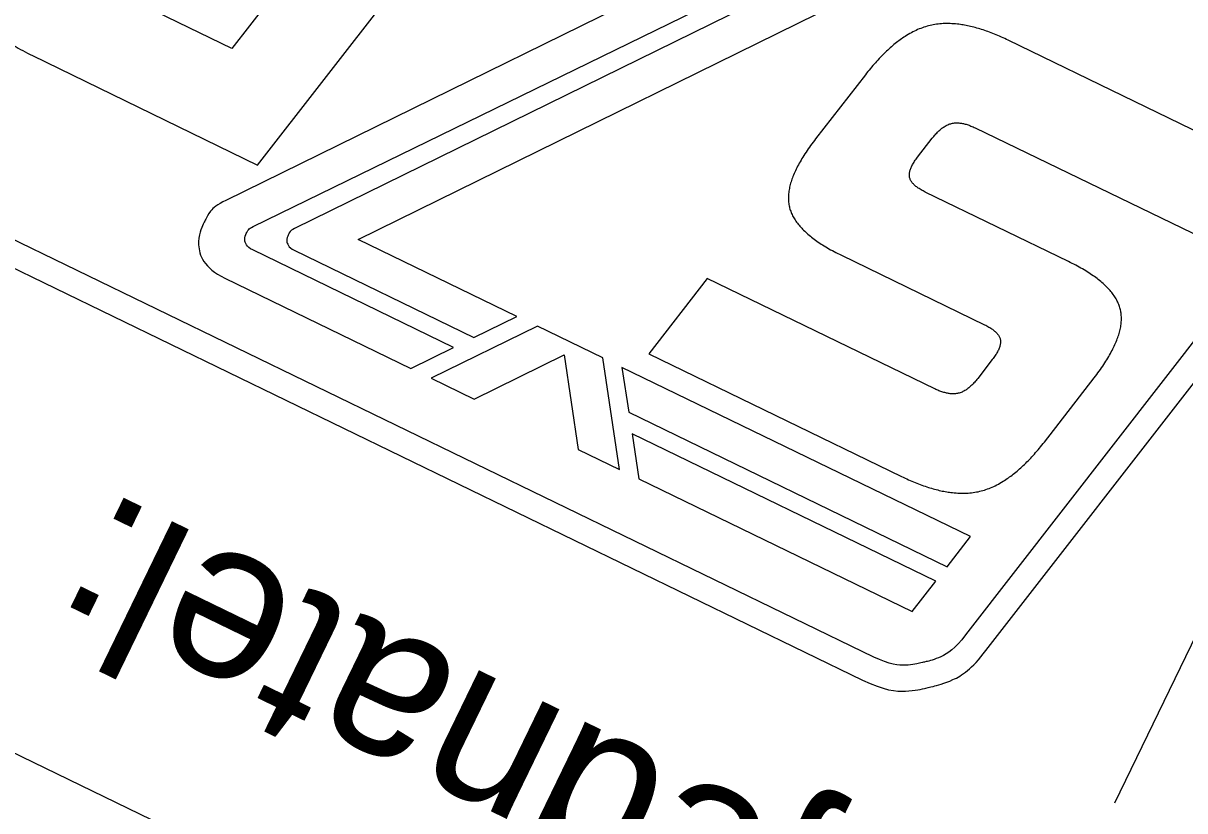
# Model space of a CAD drawing. Extents: x -762314 to -761449, y -993181 to -992589.
# Drawn here: x -762156.85 to -762149.52, y -992692.11 to -992687.14 of the extents above; entities that cross this region are included whole.
import ezdxf

# ---------------------------------------------------------------- set-up
doc = ezdxf.new("R2010")
doc.units = 0
for name, color, linetype in [('Rozpiska - logo SŽDC', 7, 'Continuous'), ('Rozpiska - netisknutelná čára', 7, 'Continuous'), ('Rozpiska - text nadpisů', 7, 'Continuous'), ('Rozpiska - čáry', 7, 'Continuous')]:
    doc.layers.add(name, color=color, linetype=linetype)

msp = doc.modelspace()

# ---------------------------------------------------------------- linework, layer by layer
at = {"layer": 'Rozpiska - logo SŽDC'}
for p, q in [((-762155.3973, -992688.424), (-762151.5144, -992686.5302)), ((-762151.2649, -992686.5353), (-762155.1362, -992688.438)), ((-762151.4807, -992691.1406), (-762160.4606, -992686.7835)), ((-762160.5314, -992686.9294), (-762151.5515, -992691.2865)), ((-762151.5334, -992687.4669), (-762151.8474, -992687.8712)), ((-762148.2372, -992687.5715), (-762150.9019, -992691.0007)), ((-762150.7734, -992691.099), (-762148.1091, -992687.6705)), ((-762151.2043, -992687.9868), (-762151.1119, -992687.8679)), ((-762150.2522, -992688.6454), (-762151.1557, -992688.2069)), ((-762151.6849, -992688.6058), (-762150.7812, -992689.0444)), ((-762150.7327, -992689.2644), (-762150.8251, -992689.3835)), ((-762150.4043, -992689.7841), (-762150.0904, -992689.3797))]:
    msp.add_line(p, q, dxfattribs=at)
for points in [[(-762151.512, -992686.3929), (-762157.7951, -992683.3422), (-762157.9447, -992683.5334), (-762151.9105, -992686.4623), (-762155.569, -992688.2604)], [(-762156.789, -992687.3461), (-762155.3697, -992688.0366), (-762154.1073, -992686.4144), (-762154.6398, -992686.156), (-762155.531, -992687.3013), (-762156.4178, -992686.8692)], [(-762155.1386, -992688.5737), (-762154.0036, -992689.1246), (-762153.734, -992688.9926), (-762154.7351, -992688.5059), (-762151.0814, -992686.7077)], [(-762150.8413, -992687.802), (-762149.4059, -992688.4969), (-762149.0373, -992688.0235), (-762150.6318, -992687.2496)], [(-762155.5761, -992688.7512), (-762154.4024, -992689.3209), (-762154.133, -992689.187), (-762155.3999, -992688.5721)], [(-762151.0953, -992689.4487), (-762152.5311, -992688.7518), (-762152.9003, -992689.2274), (-762151.3052, -992690.0017)], [(-762153.6028, -992689.0532), (-762154.273, -992689.3816), (-762154.0021, -992689.5131), (-762153.4346, -992689.2351), (-762153.3454, -992689.8319), (-762153.0845, -992689.9585), (-762153.1899, -992689.2537), (-762153.6028, -992689.0532)], [(-762153.0263, -992689.5965), (-762151.0186, -992690.5718), (-762150.8697, -992690.3803), (-762153.0699, -992689.3132), (-762153.0263, -992689.5965)], [(-762153.0059, -992689.7316), (-762152.9633, -992690.017), (-762151.2383, -992690.8543), (-762151.089, -992690.662), (-762153.0059, -992689.7316)]]:
    msp.add_lwpolyline(points, dxfattribs=at)
for points, degree in [([(-762157.0029, -992686.3865), (-762157.2684, -992686.7276), (-762157.1744, -992687.1573), (-762156.789, -992687.3461)], 2), ([(-762150.6318, -992687.2496), (-762150.9244, -992687.1076), (-762151.3302, -992687.2051), (-762151.5334, -992687.4669)], 2), ([(-762151.1119, -992687.8679), (-762151.0509, -992687.7892), (-762150.9291, -992687.7594), (-762150.8413, -992687.802)], 2), ([(-762151.8474, -992687.8712), (-762152.0505, -992688.1329), (-762151.9773, -992688.4638), (-762151.6849, -992688.6058)], 2), ([(-762151.1557, -992688.2069), (-762151.2435, -992688.1643), (-762151.2655, -992688.0655), (-762151.2043, -992687.9868)], 2), ([(-762155.569, -992688.2604), (-762155.6253, -992688.2849), (-762155.6724, -992688.3288), (-762155.7012, -992688.3882), (-762155.7012, -992688.3882), (-762155.7665, -992688.5226), (-762155.7095, -992688.6856), (-762155.5761, -992688.7512)], 3), ([(-762155.3999, -992688.5721), (-762155.4404, -992688.5524), (-762155.4574, -992688.5033), (-762155.4377, -992688.4627), (-762155.4377, -992688.4627), (-762155.4292, -992688.4451), (-762155.4145, -992688.4322), (-762155.3973, -992688.424)], 3), ([(-762155.1362, -992688.438), (-762155.1523, -992688.4452), (-762155.1655, -992688.4572), (-762155.1734, -992688.4734), (-762155.1734, -992688.4734), (-762155.1914, -992688.5106), (-762155.1755, -992688.555), (-762155.1386, -992688.5737)], 3), ([(-762150.0904, -992689.3797), (-762149.8872, -992689.118), (-762149.9597, -992688.7874), (-762150.2522, -992688.6454)], 2), ([(-762150.7812, -992689.0444), (-762150.6935, -992689.087), (-762150.6716, -992689.1858), (-762150.7327, -992689.2644)], 2), ([(-762150.8251, -992689.3835), (-762150.8861, -992689.462), (-762151.0074, -992689.4913), (-762151.0953, -992689.4487)], 2), ([(-762151.3052, -992690.0017), (-762151.0127, -992690.1437), (-762150.6076, -992690.0457), (-762150.4043, -992689.7841)], 2), ([(-762150.9019, -992691.0007), (-762150.9683, -992691.0896), (-762151.0633, -992691.1495), (-762151.1672, -992691.1741), (-762151.1672, -992691.1741), (-762151.2686, -992691.1993), (-762151.3793, -992691.1898), (-762151.4807, -992691.1406)], 3), ([(-762151.5515, -992691.2865), (-762151.4156, -992691.3524), (-762151.2664, -992691.3648), (-762151.1291, -992691.3313), (-762151.1291, -992691.3313), (-762150.9893, -992691.298), (-762150.862, -992691.2179), (-762150.7734, -992691.099)], 3)]:
    msp.add_open_spline(points, degree=degree, dxfattribs=at)
at = {"layer": 'Rozpiska - netisknutelná čára'}
msp.add_lwpolyline([(-762149.9594, -992692.0601), (-762147.2303, -992686.4374), (-762156.2265, -992682.0708)], dxfattribs=at)
at = {"layer": 'Rozpiska - čáry'}
msp.add_lwpolyline([(-762145.894, -992685.9745), (-762226.8601, -992646.6746), (-762231.2268, -992655.6708), (-762150.2607, -992694.9707)], close=True, dxfattribs=at)

# ---------------------------------------------------------------- texts
at = {"layer": 'Rozpiska - text nadpisů'}
msp.add_text('Objednatel:', height=1, rotation=154.10866, dxfattribs=at).set_placement((-762150.1712, -992693.0689))

doc.saveas('drawing.dxf')
